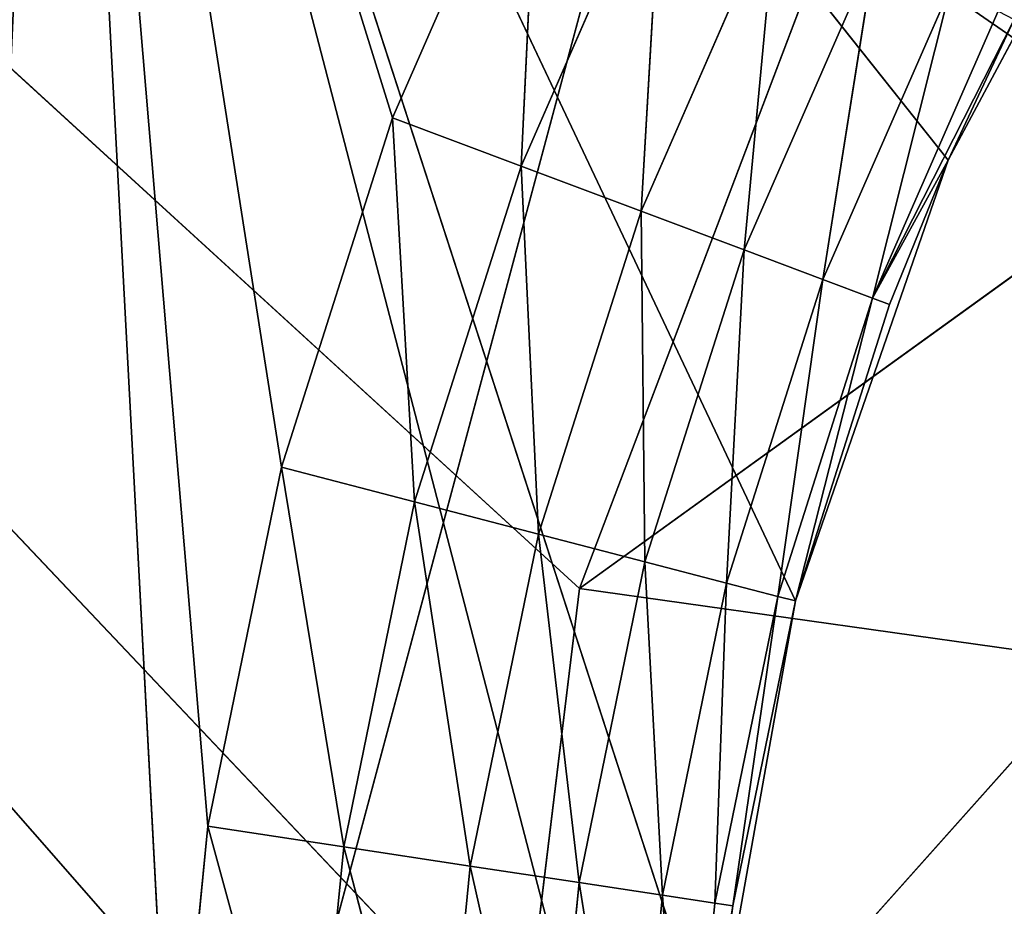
# Model space of a CAD drawing. Header units: millimetres. Extents: x 237 to 401, y 0 to 141.
# Tile 387 of 656: x 315.909 to 316.836, y 132.226 to 133.062. Entities that reach past the tile are written whole.
import ezdxf

# ---------------------------------------------------------------- set-up
doc = ezdxf.new("R2010")
doc.units = ezdxf.units.MM
doc.header["$LTSCALE"] = 25.4
doc.layers.get('0').update_dxf_attribs({"true_color": 0xff5454})

# ---------------------------------------------------------------- blocks, each defined once
blk = doc.blocks.new('VELERO-I-8042-8043.STL')
at = {"color": 250, "true_color": 0x282828}
for p, q in [((76.84592, 51.10157, 4.90398), (88.4136, 51.10157, 12.90398)), ((84.4136, 51.10157, 12.90398), (76.84592, 51.10157, 4.90398)), ((84.4136, 51.10157, 12.90398), (76.84592, 51.10157, 4.90398)), ((76.84592, 51.10157, 4.90398), (88.4136, 51.10157, 12.90398)), ((80.4331, 36.10157, 8.18603), (76.84592, 36.10157, 4.90398)), ((80.4331, 36.10157, 8.18603), (76.84592, 36.10157, 4.90398)), ((80.34592, 36.10157, 8.90398), (76.84592, 36.10157, 4.90398)), ((80.34592, 36.10157, 8.90398), (76.84592, 36.10157, 4.90398)), ((80.4331, 36.10157, 8.18603), (80.34592, 36.10157, 8.90398)), ((80.34592, 27.10157, 8.90398), (80.4331, 36.10157, 8.18603)), ((80.34592, 27.10157, 8.90398), (80.4331, 36.10157, 8.18603)), ((80.4331, 36.10157, 8.18603), (80.34592, 36.10157, 8.90398)), ((80.68955, 36.10157, 7.50981), (80.4331, 36.10157, 8.18603)), ((80.4331, 27.10157, 8.18603), (80.68955, 36.10157, 7.50981)), ((80.4331, 27.10157, 8.18603), (80.68955, 36.10157, 7.50981)), ((80.4331, 27.10157, 8.18603), (80.4331, 36.10157, 8.18603)), ((80.68955, 36.10157, 7.50981), (80.4331, 36.10157, 8.18603)), ((80.4331, 27.10157, 8.18603), (80.4331, 36.10157, 8.18603)), ((80.78022, 30.71693, 7.78273), (79.94142, 30.71693, 6.72621)), ((79.94142, 30.71693, 6.72621), (80.63641, 30.71693, 8.1979)), ((80.78022, 30.71693, 7.78273), (79.94142, 30.71693, 6.72621)), ((80.55083, 30.71693, 9.06975), (79.94142, 30.71693, 6.72621)), ((80.55083, 30.71693, 9.06975), (79.94142, 30.71693, 6.72621)), ((80.55931, 30.71693, 8.63046), (79.94142, 30.71693, 6.72621)), ((80.55931, 30.71693, 8.63046), (79.94142, 30.71693, 6.72621)), ((79.94142, 30.71693, 6.72621), (80.63641, 30.71693, 8.1979)), ((80.55931, 30.71693, 8.63046), (80.63641, 30.71693, 8.1979)), ((80.57745, 29.61693, 8.48499), (80.55931, 30.71693, 8.63046)), ((80.57745, 29.61693, 8.48499), (80.55931, 30.71693, 8.63046)), ((80.55931, 30.71693, 8.63046), (80.63641, 30.71693, 8.1979)), ((80.57745, 29.61693, 8.48499), (80.63641, 30.71693, 8.1979)), ((80.57745, 29.61693, 8.48499), (80.63641, 30.71693, 8.1979)), ((80.63641, 30.71693, 8.1979), (80.78022, 30.71693, 7.78273)), ((80.63641, 29.61693, 8.1979), (80.63641, 30.71693, 8.1979)), ((80.63641, 29.61693, 8.1979), (80.63641, 30.71693, 8.1979)), ((80.72506, 29.61693, 7.91855), (80.63641, 30.71693, 8.1979)), ((80.72506, 29.61693, 7.91855), (80.63641, 30.71693, 8.1979)), ((80.63641, 30.71693, 8.1979), (80.78022, 30.71693, 7.78273)), ((80.72506, 29.61693, 7.91855), (80.78022, 30.71693, 7.78273)), ((80.72506, 29.61693, 7.91855), (80.78022, 30.71693, 7.78273)), ((80.78022, 30.71693, 7.78273), (80.98721, 30.71693, 7.39517)), ((80.78022, 29.61693, 7.78273), (80.78022, 30.71693, 7.78273)), ((80.78022, 29.61693, 7.78273), (80.78022, 30.71693, 7.78273)), ((80.84242, 29.61693, 7.64999), (80.78022, 30.71693, 7.78273)), ((80.84242, 29.61693, 7.64999), (80.78022, 30.71693, 7.78273)), ((80.78022, 30.71693, 7.78273), (80.98721, 30.71693, 7.39517)), ((80.5318, 29.48752, 8.7759), (80.57745, 29.61693, 8.48499)), ((80.5318, 29.48752, 8.7759), (80.57745, 29.61693, 8.48499)), ((80.55931, 29.61693, 8.63046), (80.57745, 29.61693, 8.48499)), ((80.55931, 29.61693, 8.63046), (80.57745, 29.61693, 8.48499)), ((80.57745, 29.61693, 8.48499), (80.5606, 29.48752, 8.48244)), ((80.57745, 29.61693, 8.48499), (80.5606, 29.48752, 8.48244)), ((80.57745, 29.61693, 8.48499), (80.63641, 29.61693, 8.1979)), ((80.57745, 29.61693, 8.48499), (80.63641, 29.61693, 8.1979)), ((80.57745, 29.61693, 8.48499), (80.61993, 29.48752, 8.19361)), ((80.57745, 29.61693, 8.48499), (80.61993, 29.48752, 8.19361)), ((80.63641, 29.61693, 8.1979), (80.61993, 29.48752, 8.19361)), ((80.63641, 29.61693, 8.1979), (80.61993, 29.48752, 8.19361)), ((80.63641, 29.61693, 8.1979), (80.72506, 29.61693, 7.91855)), ((80.70911, 29.48752, 7.91255), (80.63641, 29.61693, 8.1979)), ((80.63641, 29.61693, 8.1979), (80.72506, 29.61693, 7.91855)), ((80.70911, 29.48752, 7.91255), (80.63641, 29.61693, 8.1979)), ((80.78022, 29.61693, 7.78273), (80.70911, 29.48752, 7.91255)), ((80.70911, 29.48752, 7.91255), (80.84242, 29.61693, 7.64999)), ((80.78022, 29.61693, 7.78273), (80.70911, 29.48752, 7.91255)), ((80.72506, 29.61693, 7.91855), (80.70911, 29.48752, 7.91255)), ((80.72506, 29.61693, 7.91855), (80.70911, 29.48752, 7.91255)), ((80.70911, 29.48752, 7.91255), (80.84242, 29.61693, 7.64999)), ((80.72506, 29.61693, 7.91855), (80.78022, 29.61693, 7.78273)), ((80.72506, 29.61693, 7.91855), (80.78022, 29.61693, 7.78273)), ((80.78022, 29.61693, 7.78273), (80.84242, 29.61693, 7.64999)), ((80.78022, 29.61693, 7.78273), (80.84242, 29.61693, 7.64999)), ((80.5606, 29.48752, 8.48244), (80.51122, 29.36693, 8.47497)), ((80.5318, 29.48752, 8.7759), (80.51122, 29.36693, 8.47497)), ((80.5606, 29.48752, 8.48244), (80.51122, 29.36693, 8.47497)), ((80.5318, 29.48752, 8.7759), (80.51122, 29.36693, 8.47497)), ((80.5318, 29.48752, 8.7759), (80.5606, 29.48752, 8.48244)), ((80.5318, 29.48752, 8.7759), (80.5606, 29.48752, 8.48244)), ((80.57159, 29.36693, 8.18101), (80.5606, 29.48752, 8.48244)), ((80.57159, 29.36693, 8.18101), (80.5606, 29.48752, 8.48244)), ((80.61993, 29.48752, 8.19361), (80.5606, 29.48752, 8.48244)), ((80.61993, 29.48752, 8.19361), (80.5606, 29.48752, 8.48244)), ((80.57159, 29.36693, 8.18101), (80.61993, 29.48752, 8.19361)), ((80.57159, 29.36693, 8.18101), (80.61993, 29.48752, 8.19361)), ((80.66235, 29.36693, 7.89497), (80.61993, 29.48752, 8.19361)), ((80.66235, 29.36693, 7.89497), (80.61993, 29.48752, 8.19361)), ((80.70911, 29.48752, 7.91255), (80.61993, 29.48752, 8.19361)), ((80.70911, 29.48752, 7.91255), (80.61993, 29.48752, 8.19361)), ((80.66235, 29.36693, 7.89497), (80.70911, 29.48752, 7.91255)), ((80.66235, 29.36693, 7.89497), (80.70911, 29.48752, 7.91255)), ((80.70911, 29.48752, 7.91255), (80.82719, 29.48752, 7.64236)), ((80.70911, 29.48752, 7.91255), (80.82719, 29.48752, 7.64236)), ((80.70911, 29.48752, 7.91255), (80.78252, 29.36693, 7.61999)), ((80.70911, 29.48752, 7.91255), (80.78252, 29.36693, 7.61999)), ((80.51122, 29.36693, 8.47497), (80.43265, 29.26337, 8.46308)), ((80.4819, 29.36693, 8.77363), (80.43265, 29.26337, 8.46308)), ((80.51122, 29.36693, 8.47497), (80.43265, 29.26337, 8.46308)), ((80.4819, 29.36693, 8.77363), (80.43265, 29.26337, 8.46308)), ((80.4819, 29.36693, 8.77363), (80.51122, 29.36693, 8.47497)), ((80.4819, 29.36693, 8.77363), (80.51122, 29.36693, 8.47497)), ((80.4947, 29.26337, 8.16097), (80.51122, 29.36693, 8.47497)), ((80.4947, 29.26337, 8.16097), (80.51122, 29.36693, 8.47497)), ((80.4947, 29.26337, 8.16097), (80.57159, 29.36693, 8.18101)), ((80.4947, 29.26337, 8.16097), (80.57159, 29.36693, 8.18101)), ((80.57159, 29.36693, 8.18101), (80.51122, 29.36693, 8.47497)), ((80.57159, 29.36693, 8.18101), (80.51122, 29.36693, 8.47497)), ((80.58798, 29.26337, 7.86701), (80.57159, 29.36693, 8.18101)), ((80.58798, 29.26337, 7.86701), (80.57159, 29.36693, 8.18101)), ((80.66235, 29.36693, 7.89497), (80.57159, 29.36693, 8.18101)), ((80.66235, 29.36693, 7.89497), (80.57159, 29.36693, 8.18101)), ((80.58798, 29.26337, 7.86701), (80.66235, 29.36693, 7.89497)), ((80.58798, 29.26337, 7.86701), (80.66235, 29.36693, 7.89497)), ((80.66235, 29.36693, 7.89497), (80.78252, 29.36693, 7.61999)), ((80.66235, 29.36693, 7.89497), (80.78252, 29.36693, 7.61999)), ((80.66235, 29.36693, 7.89497), (80.71148, 29.26337, 7.58441)), ((80.66235, 29.36693, 7.89497), (80.71148, 29.26337, 7.58441)), ((80.43265, 29.26337, 8.46308), (80.33026, 29.18391, 8.44758)), ((80.40252, 29.26337, 8.77001), (80.33026, 29.18391, 8.44758)), ((80.43265, 29.26337, 8.46308), (80.33026, 29.18391, 8.44758)), ((80.40252, 29.26337, 8.77001), (80.33026, 29.18391, 8.44758)), ((80.39449, 29.18391, 8.13486), (80.43265, 29.26337, 8.46308)), ((80.39449, 29.18391, 8.13486), (80.43265, 29.26337, 8.46308)), ((80.39449, 29.18391, 8.13486), (80.4947, 29.26337, 8.16097)), ((80.39449, 29.18391, 8.13486), (80.4947, 29.26337, 8.16097)), ((80.40252, 29.26337, 8.77001), (80.43265, 29.26337, 8.46308)), ((80.40252, 29.26337, 8.77001), (80.43265, 29.26337, 8.46308)), ((80.4947, 29.26337, 8.16097), (80.43265, 29.26337, 8.46308)), ((80.4947, 29.26337, 8.16097), (80.43265, 29.26337, 8.46308)), ((80.49105, 29.18391, 7.83056), (80.4947, 29.26337, 8.16097)), ((80.49105, 29.18391, 7.83056), (80.4947, 29.26337, 8.16097)), ((80.49105, 29.18391, 7.83056), (80.58798, 29.26337, 7.86701)), ((80.49105, 29.18391, 7.83056), (80.58798, 29.26337, 7.86701)), ((80.58798, 29.26337, 7.86701), (80.4947, 29.26337, 8.16097)), ((80.58798, 29.26337, 7.86701), (80.4947, 29.26337, 8.16097)), ((80.58798, 29.26337, 7.86701), (80.71148, 29.26337, 7.58441)), ((80.58798, 29.26337, 7.86701), (80.71148, 29.26337, 7.58441)), ((80.58798, 29.26337, 7.86701), (80.6189, 29.18391, 7.53803)), ((80.58798, 29.26337, 7.86701), (80.6189, 29.18391, 7.53803)), ((80.33026, 29.18391, 8.44758), (80.21103, 29.13396, 8.42954)), ((80.29907, 29.18391, 8.7653), (80.21103, 29.13396, 8.42954)), ((80.33026, 29.18391, 8.44758), (80.21103, 29.13396, 8.42954)), ((80.29907, 29.18391, 8.7653), (80.21103, 29.13396, 8.42954)), ((80.27779, 29.13396, 8.10445), (80.33026, 29.18391, 8.44758)), ((80.27779, 29.13396, 8.10445), (80.33026, 29.18391, 8.44758)), ((80.27779, 29.13396, 8.10445), (80.39449, 29.18391, 8.13486)), ((80.27779, 29.13396, 8.10445), (80.39449, 29.18391, 8.13486)), ((80.29907, 29.18391, 8.7653), (80.33026, 29.18391, 8.44758)), ((80.29907, 29.18391, 8.7653), (80.33026, 29.18391, 8.44758)), ((80.39449, 29.18391, 8.13486), (80.33026, 29.18391, 8.44758)), ((80.39449, 29.18391, 8.13486), (80.33026, 29.18391, 8.44758)), ((80.37817, 29.13396, 7.78812), (80.39449, 29.18391, 8.13486)), ((80.37817, 29.13396, 7.78812), (80.39449, 29.18391, 8.13486)), ((80.37817, 29.13396, 7.78812), (80.49105, 29.18391, 7.83056)), ((80.37817, 29.13396, 7.78812), (80.49105, 29.18391, 7.83056)), ((80.49105, 29.18391, 7.83056), (80.39449, 29.18391, 8.13486)), ((80.49105, 29.18391, 7.83056), (80.39449, 29.18391, 8.13486)), ((80.49105, 29.18391, 7.83056), (80.6189, 29.18391, 7.53803)), ((80.49105, 29.18391, 7.83056), (80.6189, 29.18391, 7.53803)), ((80.49105, 29.18391, 7.83056), (80.51107, 29.13396, 7.48402)), ((80.49105, 29.18391, 7.83056), (80.51107, 29.13396, 7.48402)), ((80.21103, 29.13396, 8.42954), (80.08308, 29.11693, 8.41017)), ((80.17861, 29.13396, 8.75982), (80.08308, 29.11693, 8.41017)), ((80.21103, 29.13396, 8.42954), (80.08308, 29.11693, 8.41017)), ((80.17861, 29.13396, 8.75982), (80.08308, 29.11693, 8.41017)), ((80.15257, 29.11693, 8.07182), (80.21103, 29.13396, 8.42954)), ((80.15257, 29.11693, 8.07182), (80.21103, 29.13396, 8.42954)), ((80.15257, 29.11693, 8.07182), (80.27779, 29.13396, 8.10445)), ((80.15257, 29.11693, 8.07182), (80.27779, 29.13396, 8.10445)), ((80.17861, 29.13396, 8.75982), (80.21103, 29.13396, 8.42954)), ((80.17861, 29.13396, 8.75982), (80.21103, 29.13396, 8.42954)), ((80.27779, 29.13396, 8.10445), (80.21103, 29.13396, 8.42954)), ((80.27779, 29.13396, 8.10445), (80.21103, 29.13396, 8.42954)), ((80.25705, 29.11693, 7.74258), (80.27779, 29.13396, 8.10445)), ((80.25705, 29.11693, 7.74258), (80.27779, 29.13396, 8.10445)), ((80.25705, 29.11693, 7.74258), (80.37817, 29.13396, 7.78812)), ((80.25705, 29.11693, 7.74258), (80.37817, 29.13396, 7.78812)), ((80.37817, 29.13396, 7.78812), (80.27779, 29.13396, 8.10445)), ((80.37817, 29.13396, 7.78812), (80.27779, 29.13396, 8.10445)), ((80.37817, 29.13396, 7.78812), (80.51107, 29.13396, 7.48402)), ((80.37817, 29.13396, 7.78812), (80.51107, 29.13396, 7.48402)), ((80.37817, 29.13396, 7.78812), (80.39537, 29.11693, 7.42607)), ((80.37817, 29.13396, 7.78812), (80.39537, 29.11693, 7.42607)), ((80.25705, 29.11693, 7.74258), (79.94142, 29.11693, 6.72621)), ((80.25705, 29.11693, 7.74258), (79.94142, 29.11693, 6.72621)), ((80.15257, 29.11693, 8.07182), (79.94142, 29.11693, 6.72621)), ((80.08308, 29.11693, 8.41017), (79.94142, 29.11693, 6.72621)), ((80.15257, 29.11693, 8.07182), (79.94142, 29.11693, 6.72621)), ((80.08308, 29.11693, 8.41017), (79.94142, 29.11693, 6.72621)), ((80.04933, 29.11693, 8.75394), (79.94142, 29.11693, 6.72621)), ((80.04933, 29.11693, 8.75394), (79.94142, 29.11693, 6.72621)), ((80.08308, 29.11693, 8.41017), (80.04933, 29.11693, 8.75394)), ((80.08308, 29.11693, 8.41017), (80.04933, 29.11693, 8.75394)), ((80.15257, 29.11693, 8.07182), (80.08308, 29.11693, 8.41017)), ((80.15257, 29.11693, 8.07182), (80.08308, 29.11693, 8.41017)), ((80.25705, 29.11693, 7.74258), (80.15257, 29.11693, 8.07182)), ((80.25705, 29.11693, 7.74258), (80.15257, 29.11693, 8.07182)), ((80.39537, 29.11693, 7.42607), (80.25705, 29.11693, 7.74258)), ((80.39537, 29.11693, 7.42607), (80.25705, 29.11693, 7.74258)), ((80.4331, 27.10157, 8.18603), (80.34592, 27.10157, 8.90398)), ((80.34592, 27.10157, 8.90398), (80.9244, 27.10157, 8.25514)), ((80.34592, 27.10157, 8.90398), (80.9244, 27.10157, 8.25514)), ((80.4331, 27.10157, 8.18603), (80.34592, 27.10157, 8.90398)), ((80.68955, 27.10157, 7.50981), (80.4331, 27.10157, 8.18603)), ((80.4331, 27.10157, 8.18603), (80.9244, 27.10157, 8.25514)), ((80.4331, 27.10157, 8.18603), (80.9244, 27.10157, 8.25514)), ((80.4331, 27.10157, 8.18603), (81.17484, 27.10157, 7.65051)), ((80.4331, 27.10157, 8.18603), (81.17484, 27.10157, 7.65051)), ((80.68955, 27.10157, 7.50981), (80.4331, 27.10157, 8.18603))]:
    blk.add_line(p, q, dxfattribs=at)
at = {"color": 7, "true_color": 0xffffff}
for p, q in [((80.09592, 31.51693, 8.90398), (80.53134, 31.51693, 7.27898)), ((80.09592, 30.71693, 8.90398), (80.53134, 31.51693, 7.27898)), ((80.09592, 31.51693, 8.90398), (80.53134, 31.51693, 7.27898)), ((80.09592, 30.71693, 8.90398), (80.53134, 31.51693, 7.27898)), ((80.53134, 30.71693, 7.27898), (80.09592, 30.71693, 8.90398)), ((80.53134, 30.71693, 7.27898), (80.09592, 30.71693, 8.90398))]:
    blk.add_line(p, q, dxfattribs=at)
at = {"color": 250, "true_color": 0x282828}
mesh = blk.add_polyface(dxfattribs=at)
corners = [(89.84592, 51.10157, 12.90398), (76.84592, 51.10157, 4.90398), (88.4136, 51.10157, 12.90398)]
mesh.append_faces([[corners[k] for k in face] for face in [(0, 1, 2)]], dxfattribs={"color": 250})
mesh = blk.add_polyface(dxfattribs=at)
corners = [(89.84592, 51.10157, 12.90398), (89.84592, 51.10157, 8.90398), (76.84592, 51.10157, 4.90398)]
mesh.append_faces([[corners[k] for k in face] for face in [(0, 1, 2)]], dxfattribs={"color": 250})
mesh = blk.add_polyface(dxfattribs=at)
corners = [(89.84592, 51.10157, 8.90398), (89.84592, 51.10157, 4.90398), (76.84592, 51.10157, 4.90398)]
mesh.append_faces([[corners[k] for k in face] for face in [(0, 1, 2)]], dxfattribs={"color": 250})
mesh = blk.add_polyface(dxfattribs=at)
corners = [(82.27646, 51.10157, 12.90398), (76.84592, 51.10157, 4.90398), (76.84592, 51.10157, 8.90398)]
mesh.append_faces([[corners[k] for k in face] for face in [(0, 1, 2)]], dxfattribs={"color": 250})
mesh = blk.add_polyface(dxfattribs=at)
corners = [(84.4136, 51.10157, 12.90398), (76.84592, 51.10157, 4.90398), (82.27646, 51.10157, 12.90398)]
mesh.append_faces([[corners[k] for k in face] for face in [(0, 1, 2)]], dxfattribs={"color": 250})
mesh = blk.add_polyface(dxfattribs=at)
corners = [(88.4136, 51.10157, 12.90398), (76.84592, 51.10157, 4.90398), (84.4136, 51.10157, 12.90398)]
mesh.append_faces([[corners[k] for k in face] for face in [(0, 1, 2)]], dxfattribs={"color": 250})
mesh = blk.add_polyface(dxfattribs=at)
corners = [(80.4331, 36.10157, 8.18603), (76.84592, 36.10157, 4.90398), (80.68955, 36.10157, 7.50981)]
mesh.append_faces([[corners[k] for k in face] for face in [(0, 1, 2)]], dxfattribs={"color": 250})
mesh = blk.add_polyface(dxfattribs=at)
corners = [(80.34592, 36.10157, 8.90398), (76.84592, 36.10157, 4.90398), (80.4331, 36.10157, 8.18603)]
mesh.append_faces([[corners[k] for k in face] for face in [(0, 1, 2)]], dxfattribs={"color": 250})
mesh = blk.add_polyface(dxfattribs=at)
corners = [(76.84592, 36.10157, 12.90398), (76.84592, 36.10157, 4.90398), (80.34592, 36.10157, 8.90398)]
mesh.append_faces([[corners[k] for k in face] for face in [(0, 1, 2)]], dxfattribs={"color": 250})
mesh = blk.add_polyface(dxfattribs=at)
corners = [(80.4331, 36.10157, 8.18603), (80.4331, 27.10157, 8.18603), (80.34592, 27.10157, 8.90398)]
mesh.append_faces([[corners[k] for k in face] for face in [(0, 1, 2)]], dxfattribs={"color": 250})
mesh = blk.add_polyface(dxfattribs=at)
corners = [(80.4331, 36.10157, 8.18603), (80.34592, 27.10157, 8.90398), (80.34592, 36.10157, 8.90398)]
mesh.append_faces([[corners[k] for k in face] for face in [(0, 1, 2)]], dxfattribs={"color": 250})
mesh = blk.add_polyface(dxfattribs=at)
corners = [(80.68955, 36.10157, 7.50981), (80.68955, 27.10157, 7.50981), (80.4331, 27.10157, 8.18603)]
mesh.append_faces([[corners[k] for k in face] for face in [(0, 1, 2)]], dxfattribs={"color": 250})
mesh = blk.add_polyface(dxfattribs=at)
corners = [(80.68955, 36.10157, 7.50981), (80.4331, 27.10157, 8.18603), (80.4331, 36.10157, 8.18603)]
mesh.append_faces([[corners[k] for k in face] for face in [(0, 1, 2)]], dxfattribs={"color": 250})
at = {"color": 7, "true_color": 0xffffff}
mesh = blk.add_polyface(dxfattribs=at)
corners = [(39.14592, 31.524, 16.63568), (80.53134, 31.51693, 10.52898), (39.14592, 31.524, 1.17228)]
mesh.append_faces([[corners[k] for k in face] for face in [(0, 1, 2)]], dxfattribs={"color": 7})
mesh = blk.add_polyface(dxfattribs=at)
corners = [(80.53134, 31.51693, 10.52898), (80.09592, 31.51693, 8.90398), (39.14592, 31.524, 1.17228)]
mesh.append_faces([[corners[k] for k in face] for face in [(0, 1, 2)]], dxfattribs={"color": 7})
mesh = blk.add_polyface(dxfattribs=at)
corners = [(80.09592, 31.51693, 8.90398), (80.53134, 31.51693, 7.27898), (39.14592, 31.524, 1.17228)]
mesh.append_faces([[corners[k] for k in face] for face in [(0, 1, 2)]], dxfattribs={"color": 7})
mesh = blk.add_polyface(dxfattribs=at)
corners = [(80.09592, 31.51693, 8.90398), (80.09592, 30.71693, 8.90398), (80.53134, 31.51693, 7.27898)]
mesh.append_faces([[corners[k] for k in face] for face in [(0, 1, 2)]], dxfattribs={"color": 7})
mesh = blk.add_polyface(dxfattribs=at)
corners = [(80.53134, 31.51693, 7.27898), (80.09592, 30.71693, 8.90398), (80.53134, 30.71693, 7.27898)]
mesh.append_faces([[corners[k] for k in face] for face in [(0, 1, 2)]], dxfattribs={"color": 7})
mesh = blk.add_polyface(dxfattribs=at)
corners = [(80.09592, 30.71693, 8.90398), (39.15299, 30.71693, 1.17228), (80.53134, 30.71693, 7.27898)]
mesh.append_faces([[corners[k] for k in face] for face in [(0, 1, 2)]], dxfattribs={"color": 7})
mesh = blk.add_polyface(dxfattribs=at)
corners = [(39.15299, 30.71693, 16.63568), (39.15299, 30.71693, 1.17228), (80.09592, 30.71693, 8.90398)]
mesh.append_faces([[corners[k] for k in face] for face in [(0, 1, 2)]], dxfattribs={"color": 7})
at = {"color": 250, "true_color": 0x282828}
mesh = blk.add_polyface(dxfattribs=at)
corners = [(79.75766, 30.71693, 10.76348), (80.55083, 30.71693, 9.06975), (79.94142, 30.71693, 6.72621)]
mesh.append_faces([[corners[k] for k in face] for face in [(0, 1, 2)]], dxfattribs={"color": 250})
mesh = blk.add_polyface(dxfattribs=at)
corners = [(79.75766, 30.71693, 10.76348), (79.94142, 30.71693, 6.72621), (79.79112, 30.69246, 6.63007)]
mesh.append_faces([[corners[k] for k in face] for face in [(0, 1, 2)]], dxfattribs={"color": 250})
mesh = blk.add_polyface(dxfattribs=at)
corners = [(80.63641, 30.71693, 8.1979), (80.78022, 30.71693, 7.78273), (79.94142, 30.71693, 6.72621)]
mesh.append_faces([[corners[k] for k in face] for face in [(0, 1, 2)]], dxfattribs={"color": 250})
mesh = blk.add_polyface(dxfattribs=at)
corners = [(80.78022, 30.71693, 7.78273), (80.98721, 30.71693, 7.39517), (79.94142, 30.71693, 6.72621)]
mesh.append_faces([[corners[k] for k in face] for face in [(0, 1, 2)]], dxfattribs={"color": 250})
mesh = blk.add_polyface(dxfattribs=at)
corners = [(80.55083, 30.71693, 9.06975), (80.55931, 30.71693, 8.63046), (79.94142, 30.71693, 6.72621)]
mesh.append_faces([[corners[k] for k in face] for face in [(0, 1, 2)]], dxfattribs={"color": 250})
mesh = blk.add_polyface(dxfattribs=at)
corners = [(80.55931, 30.71693, 8.63046), (80.63641, 30.71693, 8.1979), (79.94142, 30.71693, 6.72621)]
mesh.append_faces([[corners[k] for k in face] for face in [(0, 1, 2)]], dxfattribs={"color": 250})
mesh = blk.add_polyface(dxfattribs=at)
corners = [(80.55931, 30.71693, 8.63046), (80.55931, 29.61693, 8.63046), (80.57745, 29.61693, 8.48499)]
mesh.append_faces([[corners[k] for k in face] for face in [(0, 1, 2)]], dxfattribs={"color": 250})
mesh = blk.add_polyface(dxfattribs=at)
corners = [(80.55931, 30.71693, 8.63046), (80.57745, 29.61693, 8.48499), (80.63641, 30.71693, 8.1979)]
mesh.append_faces([[corners[k] for k in face] for face in [(0, 1, 2)]], dxfattribs={"color": 250})
mesh = blk.add_polyface(dxfattribs=at)
corners = [(80.63641, 30.71693, 8.1979), (80.57745, 29.61693, 8.48499), (80.63641, 29.61693, 8.1979)]
mesh.append_faces([[corners[k] for k in face] for face in [(0, 1, 2)]], dxfattribs={"color": 250})
mesh = blk.add_polyface(dxfattribs=at)
corners = [(80.63641, 30.71693, 8.1979), (80.63641, 29.61693, 8.1979), (80.72506, 29.61693, 7.91855)]
mesh.append_faces([[corners[k] for k in face] for face in [(0, 1, 2)]], dxfattribs={"color": 250})
mesh = blk.add_polyface(dxfattribs=at)
corners = [(80.63641, 30.71693, 8.1979), (80.72506, 29.61693, 7.91855), (80.78022, 30.71693, 7.78273)]
mesh.append_faces([[corners[k] for k in face] for face in [(0, 1, 2)]], dxfattribs={"color": 250})
mesh = blk.add_polyface(dxfattribs=at)
corners = [(80.78022, 30.71693, 7.78273), (80.72506, 29.61693, 7.91855), (80.78022, 29.61693, 7.78273)]
mesh.append_faces([[corners[k] for k in face] for face in [(0, 1, 2)]], dxfattribs={"color": 250})
mesh = blk.add_polyface(dxfattribs=at)
corners = [(80.78022, 30.71693, 7.78273), (80.78022, 29.61693, 7.78273), (80.84242, 29.61693, 7.64999)]
mesh.append_faces([[corners[k] for k in face] for face in [(0, 1, 2)]], dxfattribs={"color": 250})
mesh = blk.add_polyface(dxfattribs=at)
corners = [(80.78022, 30.71693, 7.78273), (80.84242, 29.61693, 7.64999), (80.98721, 30.71693, 7.39517)]
mesh.append_faces([[corners[k] for k in face] for face in [(0, 1, 2)]], dxfattribs={"color": 250})
mesh = blk.add_polyface(dxfattribs=at)
corners = [(80.55931, 29.61693, 8.63046), (80.5318, 29.48752, 8.7759), (80.57745, 29.61693, 8.48499)]
mesh.append_faces([[corners[k] for k in face] for face in [(0, 1, 2)]], dxfattribs={"color": 250})
mesh = blk.add_polyface(dxfattribs=at)
corners = [(80.57745, 29.61693, 8.48499), (80.5318, 29.48752, 8.7759), (80.5606, 29.48752, 8.48244)]
mesh.append_faces([[corners[k] for k in face] for face in [(0, 1, 2)]], dxfattribs={"color": 250})
mesh = blk.add_polyface(dxfattribs=at)
corners = [(80.57745, 29.61693, 8.48499), (80.5606, 29.48752, 8.48244), (80.61993, 29.48752, 8.19361)]
mesh.append_faces([[corners[k] for k in face] for face in [(0, 1, 2)]], dxfattribs={"color": 250})
mesh = blk.add_polyface(dxfattribs=at)
corners = [(80.57745, 29.61693, 8.48499), (80.61993, 29.48752, 8.19361), (80.63641, 29.61693, 8.1979)]
mesh.append_faces([[corners[k] for k in face] for face in [(0, 1, 2)]], dxfattribs={"color": 250})
mesh = blk.add_polyface(dxfattribs=at)
corners = [(80.63641, 29.61693, 8.1979), (80.61993, 29.48752, 8.19361), (80.70911, 29.48752, 7.91255)]
mesh.append_faces([[corners[k] for k in face] for face in [(0, 1, 2)]], dxfattribs={"color": 250})
mesh = blk.add_polyface(dxfattribs=at)
corners = [(80.63641, 29.61693, 8.1979), (80.70911, 29.48752, 7.91255), (80.72506, 29.61693, 7.91855)]
mesh.append_faces([[corners[k] for k in face] for face in [(0, 1, 2)]], dxfattribs={"color": 250})
mesh = blk.add_polyface(dxfattribs=at)
corners = [(80.78022, 29.61693, 7.78273), (80.70911, 29.48752, 7.91255), (80.84242, 29.61693, 7.64999)]
mesh.append_faces([[corners[k] for k in face] for face in [(0, 1, 2)]], dxfattribs={"color": 250})
mesh = blk.add_polyface(dxfattribs=at)
corners = [(80.72506, 29.61693, 7.91855), (80.70911, 29.48752, 7.91255), (80.78022, 29.61693, 7.78273)]
mesh.append_faces([[corners[k] for k in face] for face in [(0, 1, 2)]], dxfattribs={"color": 250})
mesh = blk.add_polyface(dxfattribs=at)
corners = [(80.84242, 29.61693, 7.64999), (80.70911, 29.48752, 7.91255), (80.82719, 29.48752, 7.64236)]
mesh.append_faces([[corners[k] for k in face] for face in [(0, 1, 2)]], dxfattribs={"color": 250})
mesh = blk.add_polyface(dxfattribs=at)
corners = [(80.5318, 29.48752, 8.7759), (80.4819, 29.36693, 8.77363), (80.51122, 29.36693, 8.47497)]
mesh.append_faces([[corners[k] for k in face] for face in [(0, 1, 2)]], dxfattribs={"color": 250})
mesh = blk.add_polyface(dxfattribs=at)
corners = [(80.5606, 29.48752, 8.48244), (80.51122, 29.36693, 8.47497), (80.57159, 29.36693, 8.18101)]
mesh.append_faces([[corners[k] for k in face] for face in [(0, 1, 2)]], dxfattribs={"color": 250})
mesh = blk.add_polyface(dxfattribs=at)
corners = [(80.5318, 29.48752, 8.7759), (80.51122, 29.36693, 8.47497), (80.5606, 29.48752, 8.48244)]
mesh.append_faces([[corners[k] for k in face] for face in [(0, 1, 2)]], dxfattribs={"color": 250})
mesh = blk.add_polyface(dxfattribs=at)
corners = [(80.5606, 29.48752, 8.48244), (80.57159, 29.36693, 8.18101), (80.61993, 29.48752, 8.19361)]
mesh.append_faces([[corners[k] for k in face] for face in [(0, 1, 2)]], dxfattribs={"color": 250})
mesh = blk.add_polyface(dxfattribs=at)
corners = [(80.61993, 29.48752, 8.19361), (80.57159, 29.36693, 8.18101), (80.66235, 29.36693, 7.89497)]
mesh.append_faces([[corners[k] for k in face] for face in [(0, 1, 2)]], dxfattribs={"color": 250})
mesh = blk.add_polyface(dxfattribs=at)
corners = [(80.61993, 29.48752, 8.19361), (80.66235, 29.36693, 7.89497), (80.70911, 29.48752, 7.91255)]
mesh.append_faces([[corners[k] for k in face] for face in [(0, 1, 2)]], dxfattribs={"color": 250})
mesh = blk.add_polyface(dxfattribs=at)
corners = [(80.70911, 29.48752, 7.91255), (80.66235, 29.36693, 7.89497), (80.78252, 29.36693, 7.61999)]
mesh.append_faces([[corners[k] for k in face] for face in [(0, 1, 2)]], dxfattribs={"color": 250})
mesh = blk.add_polyface(dxfattribs=at)
corners = [(80.70911, 29.48752, 7.91255), (80.78252, 29.36693, 7.61999), (80.82719, 29.48752, 7.64236)]
mesh.append_faces([[corners[k] for k in face] for face in [(0, 1, 2)]], dxfattribs={"color": 250})
mesh = blk.add_polyface(dxfattribs=at)
corners = [(80.4819, 29.36693, 8.77363), (80.40252, 29.26337, 8.77001), (80.43265, 29.26337, 8.46308)]
mesh.append_faces([[corners[k] for k in face] for face in [(0, 1, 2)]], dxfattribs={"color": 250})
mesh = blk.add_polyface(dxfattribs=at)
corners = [(80.51122, 29.36693, 8.47497), (80.43265, 29.26337, 8.46308), (80.4947, 29.26337, 8.16097)]
mesh.append_faces([[corners[k] for k in face] for face in [(0, 1, 2)]], dxfattribs={"color": 250})
mesh = blk.add_polyface(dxfattribs=at)
corners = [(80.4819, 29.36693, 8.77363), (80.43265, 29.26337, 8.46308), (80.51122, 29.36693, 8.47497)]
mesh.append_faces([[corners[k] for k in face] for face in [(0, 1, 2)]], dxfattribs={"color": 250})
mesh = blk.add_polyface(dxfattribs=at)
corners = [(80.51122, 29.36693, 8.47497), (80.4947, 29.26337, 8.16097), (80.57159, 29.36693, 8.18101)]
mesh.append_faces([[corners[k] for k in face] for face in [(0, 1, 2)]], dxfattribs={"color": 250})
mesh = blk.add_polyface(dxfattribs=at)
corners = [(80.57159, 29.36693, 8.18101), (80.4947, 29.26337, 8.16097), (80.58798, 29.26337, 7.86701)]
mesh.append_faces([[corners[k] for k in face] for face in [(0, 1, 2)]], dxfattribs={"color": 250})
mesh = blk.add_polyface(dxfattribs=at)
corners = [(80.57159, 29.36693, 8.18101), (80.58798, 29.26337, 7.86701), (80.66235, 29.36693, 7.89497)]
mesh.append_faces([[corners[k] for k in face] for face in [(0, 1, 2)]], dxfattribs={"color": 250})
mesh = blk.add_polyface(dxfattribs=at)
corners = [(80.66235, 29.36693, 7.89497), (80.58798, 29.26337, 7.86701), (80.71148, 29.26337, 7.58441)]
mesh.append_faces([[corners[k] for k in face] for face in [(0, 1, 2)]], dxfattribs={"color": 250})
mesh = blk.add_polyface(dxfattribs=at)
corners = [(80.66235, 29.36693, 7.89497), (80.71148, 29.26337, 7.58441), (80.78252, 29.36693, 7.61999)]
mesh.append_faces([[corners[k] for k in face] for face in [(0, 1, 2)]], dxfattribs={"color": 250})
mesh = blk.add_polyface(dxfattribs=at)
corners = [(80.40252, 29.26337, 8.77001), (80.29907, 29.18391, 8.7653), (80.33026, 29.18391, 8.44758)]
mesh.append_faces([[corners[k] for k in face] for face in [(0, 1, 2)]], dxfattribs={"color": 250})
mesh = blk.add_polyface(dxfattribs=at)
corners = [(80.43265, 29.26337, 8.46308), (80.33026, 29.18391, 8.44758), (80.39449, 29.18391, 8.13486)]
mesh.append_faces([[corners[k] for k in face] for face in [(0, 1, 2)]], dxfattribs={"color": 250})
mesh = blk.add_polyface(dxfattribs=at)
corners = [(80.40252, 29.26337, 8.77001), (80.33026, 29.18391, 8.44758), (80.43265, 29.26337, 8.46308)]
mesh.append_faces([[corners[k] for k in face] for face in [(0, 1, 2)]], dxfattribs={"color": 250})
mesh = blk.add_polyface(dxfattribs=at)
corners = [(80.43265, 29.26337, 8.46308), (80.39449, 29.18391, 8.13486), (80.4947, 29.26337, 8.16097)]
mesh.append_faces([[corners[k] for k in face] for face in [(0, 1, 2)]], dxfattribs={"color": 250})
mesh = blk.add_polyface(dxfattribs=at)
corners = [(80.4947, 29.26337, 8.16097), (80.39449, 29.18391, 8.13486), (80.49105, 29.18391, 7.83056)]
mesh.append_faces([[corners[k] for k in face] for face in [(0, 1, 2)]], dxfattribs={"color": 250})
mesh = blk.add_polyface(dxfattribs=at)
corners = [(80.4947, 29.26337, 8.16097), (80.49105, 29.18391, 7.83056), (80.58798, 29.26337, 7.86701)]
mesh.append_faces([[corners[k] for k in face] for face in [(0, 1, 2)]], dxfattribs={"color": 250})
mesh = blk.add_polyface(dxfattribs=at)
corners = [(80.58798, 29.26337, 7.86701), (80.49105, 29.18391, 7.83056), (80.6189, 29.18391, 7.53803)]
mesh.append_faces([[corners[k] for k in face] for face in [(0, 1, 2)]], dxfattribs={"color": 250})
mesh = blk.add_polyface(dxfattribs=at)
corners = [(80.58798, 29.26337, 7.86701), (80.6189, 29.18391, 7.53803), (80.71148, 29.26337, 7.58441)]
mesh.append_faces([[corners[k] for k in face] for face in [(0, 1, 2)]], dxfattribs={"color": 250})
mesh = blk.add_polyface(dxfattribs=at)
corners = [(80.29907, 29.18391, 8.7653), (80.17861, 29.13396, 8.75982), (80.21103, 29.13396, 8.42954)]
mesh.append_faces([[corners[k] for k in face] for face in [(0, 1, 2)]], dxfattribs={"color": 250})
mesh = blk.add_polyface(dxfattribs=at)
corners = [(80.33026, 29.18391, 8.44758), (80.21103, 29.13396, 8.42954), (80.27779, 29.13396, 8.10445)]
mesh.append_faces([[corners[k] for k in face] for face in [(0, 1, 2)]], dxfattribs={"color": 250})
mesh = blk.add_polyface(dxfattribs=at)
corners = [(80.29907, 29.18391, 8.7653), (80.21103, 29.13396, 8.42954), (80.33026, 29.18391, 8.44758)]
mesh.append_faces([[corners[k] for k in face] for face in [(0, 1, 2)]], dxfattribs={"color": 250})
mesh = blk.add_polyface(dxfattribs=at)
corners = [(80.33026, 29.18391, 8.44758), (80.27779, 29.13396, 8.10445), (80.39449, 29.18391, 8.13486)]
mesh.append_faces([[corners[k] for k in face] for face in [(0, 1, 2)]], dxfattribs={"color": 250})
mesh = blk.add_polyface(dxfattribs=at)
corners = [(80.39449, 29.18391, 8.13486), (80.27779, 29.13396, 8.10445), (80.37817, 29.13396, 7.78812)]
mesh.append_faces([[corners[k] for k in face] for face in [(0, 1, 2)]], dxfattribs={"color": 250})
mesh = blk.add_polyface(dxfattribs=at)
corners = [(80.39449, 29.18391, 8.13486), (80.37817, 29.13396, 7.78812), (80.49105, 29.18391, 7.83056)]
mesh.append_faces([[corners[k] for k in face] for face in [(0, 1, 2)]], dxfattribs={"color": 250})
mesh = blk.add_polyface(dxfattribs=at)
corners = [(80.49105, 29.18391, 7.83056), (80.37817, 29.13396, 7.78812), (80.51107, 29.13396, 7.48402)]
mesh.append_faces([[corners[k] for k in face] for face in [(0, 1, 2)]], dxfattribs={"color": 250})
mesh = blk.add_polyface(dxfattribs=at)
corners = [(80.49105, 29.18391, 7.83056), (80.51107, 29.13396, 7.48402), (80.6189, 29.18391, 7.53803)]
mesh.append_faces([[corners[k] for k in face] for face in [(0, 1, 2)]], dxfattribs={"color": 250})
mesh = blk.add_polyface(dxfattribs=at)
corners = [(79.59926, 29.1414, 10.84557), (79.79112, 29.1414, 6.63007), (79.94142, 29.11693, 6.72621)]
mesh.append_faces([[corners[k] for k in face] for face in [(0, 1, 2)]], dxfattribs={"color": 250})
mesh = blk.add_polyface(dxfattribs=at)
corners = [(79.59926, 29.1414, 10.84557), (79.94142, 29.11693, 6.72621), (79.75766, 29.11693, 10.76348)]
mesh.append_faces([[corners[k] for k in face] for face in [(0, 1, 2)]], dxfattribs={"color": 250})
mesh = blk.add_polyface(dxfattribs=at)
corners = [(80.17861, 29.13396, 8.75982), (80.04933, 29.11693, 8.75394), (80.08308, 29.11693, 8.41017)]
mesh.append_faces([[corners[k] for k in face] for face in [(0, 1, 2)]], dxfattribs={"color": 250})
mesh = blk.add_polyface(dxfattribs=at)
corners = [(80.21103, 29.13396, 8.42954), (80.08308, 29.11693, 8.41017), (80.15257, 29.11693, 8.07182)]
mesh.append_faces([[corners[k] for k in face] for face in [(0, 1, 2)]], dxfattribs={"color": 250})
mesh = blk.add_polyface(dxfattribs=at)
corners = [(80.17861, 29.13396, 8.75982), (80.08308, 29.11693, 8.41017), (80.21103, 29.13396, 8.42954)]
mesh.append_faces([[corners[k] for k in face] for face in [(0, 1, 2)]], dxfattribs={"color": 250})
mesh = blk.add_polyface(dxfattribs=at)
corners = [(80.21103, 29.13396, 8.42954), (80.15257, 29.11693, 8.07182), (80.27779, 29.13396, 8.10445)]
mesh.append_faces([[corners[k] for k in face] for face in [(0, 1, 2)]], dxfattribs={"color": 250})
mesh = blk.add_polyface(dxfattribs=at)
corners = [(80.27779, 29.13396, 8.10445), (80.15257, 29.11693, 8.07182), (80.25705, 29.11693, 7.74258)]
mesh.append_faces([[corners[k] for k in face] for face in [(0, 1, 2)]], dxfattribs={"color": 250})
mesh = blk.add_polyface(dxfattribs=at)
corners = [(80.27779, 29.13396, 8.10445), (80.25705, 29.11693, 7.74258), (80.37817, 29.13396, 7.78812)]
mesh.append_faces([[corners[k] for k in face] for face in [(0, 1, 2)]], dxfattribs={"color": 250})
mesh = blk.add_polyface(dxfattribs=at)
corners = [(80.37817, 29.13396, 7.78812), (80.25705, 29.11693, 7.74258), (80.39537, 29.11693, 7.42607)]
mesh.append_faces([[corners[k] for k in face] for face in [(0, 1, 2)]], dxfattribs={"color": 250})
mesh = blk.add_polyface(dxfattribs=at)
corners = [(80.37817, 29.13396, 7.78812), (80.39537, 29.11693, 7.42607), (80.51107, 29.13396, 7.48402)]
mesh.append_faces([[corners[k] for k in face] for face in [(0, 1, 2)]], dxfattribs={"color": 250})
mesh = blk.add_polyface(dxfattribs=at)
corners = [(79.75766, 29.11693, 10.76348), (79.94142, 29.11693, 6.72621), (80.04933, 29.11693, 8.75394)]
mesh.append_faces([[corners[k] for k in face] for face in [(0, 1, 2)]], dxfattribs={"color": 250})
mesh = blk.add_polyface(dxfattribs=at)
corners = [(80.25705, 29.11693, 7.74258), (79.94142, 29.11693, 6.72621), (80.39537, 29.11693, 7.42607)]
mesh.append_faces([[corners[k] for k in face] for face in [(0, 1, 2)]], dxfattribs={"color": 250})
mesh = blk.add_polyface(dxfattribs=at)
corners = [(80.15257, 29.11693, 8.07182), (79.94142, 29.11693, 6.72621), (80.25705, 29.11693, 7.74258)]
mesh.append_faces([[corners[k] for k in face] for face in [(0, 1, 2)]], dxfattribs={"color": 250})
mesh = blk.add_polyface(dxfattribs=at)
corners = [(80.08308, 29.11693, 8.41017), (79.94142, 29.11693, 6.72621), (80.15257, 29.11693, 8.07182)]
mesh.append_faces([[corners[k] for k in face] for face in [(0, 1, 2)]], dxfattribs={"color": 250})
mesh = blk.add_polyface(dxfattribs=at)
corners = [(80.04933, 29.11693, 8.75394), (79.94142, 29.11693, 6.72621), (80.08308, 29.11693, 8.41017)]
mesh.append_faces([[corners[k] for k in face] for face in [(0, 1, 2)]], dxfattribs={"color": 250})
mesh = blk.add_polyface(dxfattribs=at)
corners = [(80.34592, 27.10157, 8.90398), (80.9244, 27.10157, 8.25514), (80.83897, 27.10157, 8.90398)]
mesh.append_faces([[corners[k] for k in face] for face in [(0, 1, 2)]], dxfattribs={"color": 250})
mesh = blk.add_polyface(dxfattribs=at)
corners = [(80.34592, 27.10157, 8.90398), (80.4331, 27.10157, 8.18603), (80.9244, 27.10157, 8.25514)]
mesh.append_faces([[corners[k] for k in face] for face in [(0, 1, 2)]], dxfattribs={"color": 250})
mesh = blk.add_polyface(dxfattribs=at)
corners = [(80.9244, 27.10157, 8.25514), (80.4331, 27.10157, 8.18603), (81.17484, 27.10157, 7.65051)]
mesh.append_faces([[corners[k] for k in face] for face in [(0, 1, 2)]], dxfattribs={"color": 250})
mesh = blk.add_polyface(dxfattribs=at)
corners = [(80.4331, 27.10157, 8.18603), (80.68955, 27.10157, 7.50981), (81.17484, 27.10157, 7.65051)]
mesh.append_faces([[corners[k] for k in face] for face in [(0, 1, 2)]], dxfattribs={"color": 250})
mesh = blk.add_polyface(dxfattribs=at)
corners = [(81.17484, 27.10157, 7.65051), (80.68955, 27.10157, 7.50981), (81.57324, 27.10157, 7.1313)]
mesh.append_faces([[corners[k] for k in face] for face in [(0, 1, 2)]], dxfattribs={"color": 250})

msp = doc.modelspace()

# ---------------------------------------------------------------- block references
at = {"color": 0, "extrusion": (0, -1, -3.88578e-16)}
msp.add_blockref('VELERO-I-8042-8043.STL', (236.0028, 404.7244, -140.71201), dxfattribs=at)

doc.saveas('drawing.dxf')
